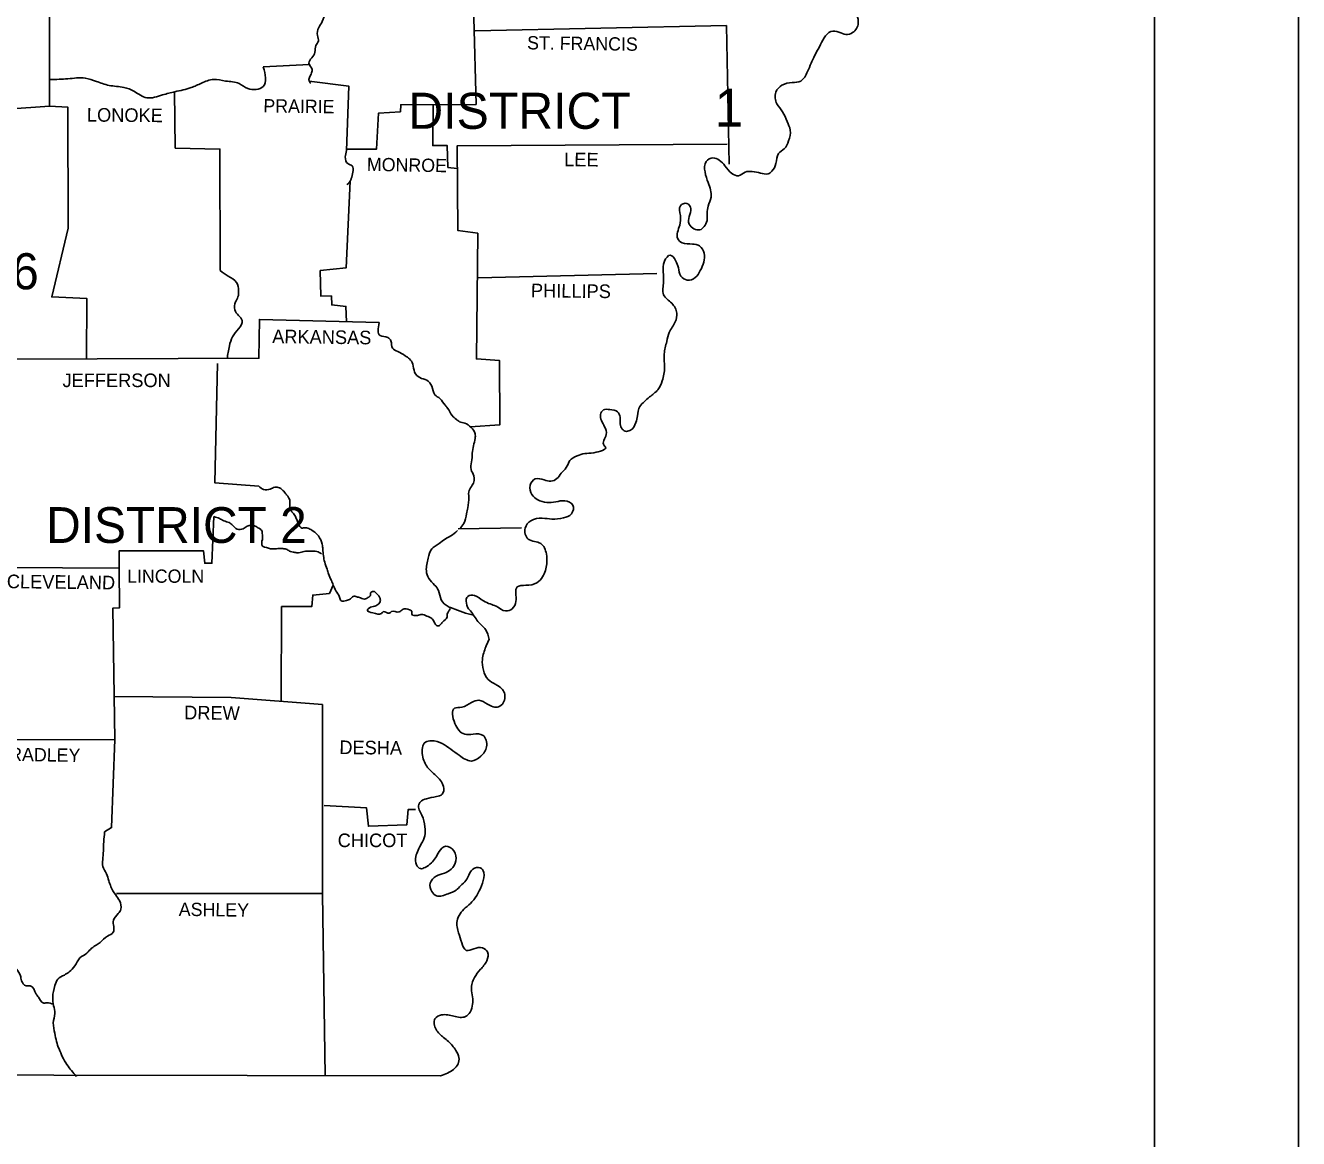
# Model space of a CAD drawing. Extents: x 1374139 to 1377472, y 1168351 to 1170484.
# Drawn here: x 1377052.4 to 1377472.1, y 1169657.2 to 1170024.3 of the extents above; entities that cross this region are included whole.
import ezdxf

# ---------------------------------------------------------------- set-up
doc = ezdxf.new("R2010")
doc.units = 0
for name, color, linetype in [('26', 7, 'Continuous'), ('6', 7, 'Continuous'), ('Default', 7, 'Continuous')]:
    doc.layers.add(name, color=color, linetype=linetype)

msp = doc.modelspace()

# ---------------------------------------------------------------- linework, layer by layer
at = {"layer": '26'}
msp.add_lwpolyline([(1374138.74, 1170484.1), (1377472.14, 1170484.1), (1377472.14, 1168350.73), (1374138.74, 1168350.73)], close=True, dxfattribs=at)
at = {"layer": '6'}
msp.add_line((1377424.61, 1168390.56), (1377424.61, 1170445.16), dxfattribs=at)
at = {"layer": 'Default'}
msp.add_line((1377195.01, 1169858.31), (1377215.9, 1169858.63), dxfattribs=at)
for points in [[(1377053.43, 1170236.17), (1377053.64, 1170211.32), (1377051.86, 1170211.22), (1377052.18, 1170185.22), (1377044.87, 1170184.18), (1377045.49, 1170177.18), (1377048, 1170173.94), (1377047.79, 1170165.7), (1377033.59, 1170165.17), (1377033.07, 1170152.44), (1377020.12, 1170152.02), (1377019.5, 1170136.57), (1377020.23, 1170135.31), (1377020.54, 1170110.67), (1377042.88, 1170109.21), (1377042.57, 1170054.19), (1377060.32, 1170053.66), (1377060.32, 1169997.7), (1377046.33, 1169996.66), (1377045.29, 1169984.34), (1377021.79, 1169984.23)], [(1377199.4, 1170055.44), (1377200.96, 1169998.22), (1377176.11, 1169998.12), (1377176.01, 1169995.82), (1377168.81, 1169995.4), (1377168.18, 1169983.5), (1377158.28, 1169983.5)], [(1377200.65, 1170022.55), (1377283.55, 1170024.22)], [(1377283.55, 1170024.22), (1377284.39, 1169978.49)], [(1377283.55, 1170024.22), (1377284.39, 1169978.49)], [(1377283.55, 1170024.22), (1377284.39, 1169978.49)], [(1377283.55, 1170024.22), (1377284.39, 1169978.49)], [(1377283.55, 1170024.22), (1377284.39, 1169978.49)], [(1377283.55, 1170024.22), (1377284.39, 1169978.49)], [(1377283.55, 1170024.22), (1377284.39, 1169978.49)], [(1377283.55, 1170024.22), (1377284.39, 1169978.49)], [(1377130.8, 1170010.65), (1377146.04, 1170011.38)], [(1377145.94, 1170005.95), (1377158.99, 1170004.28), (1377158.26, 1169982.98)], [(1377101.56, 1170002.5), (1377101.77, 1169983.81), (1377116.49, 1169983.5), (1377116.6, 1169943.41)], [(1377060.32, 1169997.7), (1377066.38, 1169997.28), (1377066.48, 1169957.4), (1377061.05, 1169934.74), (1377072.64, 1169934.22), (1377072.53, 1169914.26)], [(1377186.77, 1169998.16), (1377186.66, 1169984.65), (1377191.46, 1169984.65), (1377191.67, 1169977.45), (1377194.76, 1169977.13)], [(1377199.05, 1169891.94), (1377208.8, 1169892.56), (1377208.69, 1169913.76), (1377201.07, 1169914.28), (1377201.49, 1169955.73), (1377194.91, 1169956.67), (1377194.7, 1169984.55), (1377283.76, 1169985.17)], [(1377159.41, 1169972.96), (1377158.16, 1169944.35), (1377149.59, 1169943.41), (1377149.8, 1169934.95), (1377153.25, 1169935.06), (1377153.35, 1169932.13), (1377158.05, 1169931.61), (1377158.2, 1169926.57)], [(1377201.7, 1169941.01), (1377260.58, 1169942.47)], [(1377169.01, 1169926.28), (1377129.55, 1169927.33), (1377129.34, 1169914.49), (1377049.46, 1169914.17)], [(1377115.66, 1169912.82), (1377114.82, 1169873.45), (1377129.34, 1169872.31)], [(1377114.51, 1169862.28), (1377113.88, 1169846.93), (1377111.48, 1169846.93), (1377111.07, 1169851.01), (1377083.29, 1169851.01), (1377083.32, 1169845.26)], [(1377046.12, 1169845.47), (1377083.08, 1169845.26)], [(1377083.32, 1169845.26), (1377083.4, 1169832.21), (1377081.2, 1169832.11), (1377081.83, 1169788.78)], [(1377153.87, 1169839.73), (1377152.62, 1169836.91), (1377147.09, 1169836.39), (1377146.77, 1169832.63), (1377136.86, 1169832.63), (1377136.75, 1169801.41)], [(1377192.51, 1169832.32), (1377194.85, 1169831.4), (1377197.52, 1169830.47), (1377200.07, 1169829.82)], [(1377081.52, 1169802.98), (1377120.25, 1169802.66), (1377150.32, 1169800.37)], [(1377150.32, 1169800.37), (1377150.32, 1169737.93), (1377151.16, 1169677.9)], [(1377034.64, 1169788.67), (1377081.83, 1169788.78)], [(1377081.83, 1169788.78), (1377080.79, 1169759.75), (1377078.49, 1169758.29)], [(1377150.85, 1169767.06), (1377164.84, 1169766.23), (1377165.46, 1169760.17), (1377178.1, 1169760.59), (1377178.62, 1169765.7), (1377181.02, 1169765.7)], [(1376806.39, 1169762.99), (1376806.6, 1169678.52), (1377189.27, 1169677.9)], [(1377082.46, 1169738.04), (1377150.32, 1169738.04)]]:
    msp.add_lwpolyline(points, dxfattribs=at)
for points in [[(1377159.2, 1170067.55), (1377158.68, 1170064.11), (1377156.69, 1170063.17), (1377154.4, 1170060.87), (1377153.87, 1170058.78), (1377152, 1170057.95), (1377150.22, 1170055.75), (1377149.07, 1170052.72), (1377149.07, 1170049.59), (1377149.8, 1170046.04), (1377152.41, 1170045.1), (1377153.67, 1170043.01), (1377153.46, 1170040.82), (1377155.96, 1170039.36), (1377156.38, 1170038.11), (1377155.96, 1170036.75), (1377154.81, 1170032.89), (1377154.92, 1170030.28), (1377154.71, 1170029.13), (1377151.89, 1170028.4), (1377150.22, 1170025.58), (1377149.07, 1170023.59), (1377148.65, 1170020.98), (1377148.97, 1170019.1), (1377148.13, 1170017.64), (1377147.82, 1170015.45), (1377146.77, 1170013.57), (1377145.83, 1170011.8), (1377146.88, 1170009.71), (1377146.57, 1170008.25), (1377145.94, 1170005.95), (1377146.46, 1170005.22)], [(1377322.5, 1170063.37), (1377322.92, 1170060.35), (1377321.14, 1170057.11), (1377320.52, 1170053.87), (1377320.83, 1170050.64), (1377317.49, 1170048.86), (1377314.56, 1170046.77), (1377316.23, 1170044.27), (1377319.37, 1170041.97), (1377322.5, 1170040.2), (1377324.48, 1170038.42), (1377325.01, 1170034.14), (1377325.53, 1170031.43), (1377326.57, 1170027.67), (1377326.99, 1170025.06), (1377325.11, 1170021.92), (1377322.92, 1170021.3), (1377320.62, 1170022.03), (1377317.91, 1170022.24), (1377315.71, 1170020.15), (1377314.15, 1170017.23), (1377312.58, 1170014.3), (1377311.43, 1170011.8), (1377310.28, 1170009.08), (1377307.99, 1170005.95), (1377305.17, 1170005.43), (1377301.83, 1170004.59), (1377299.84, 1170002.29), (1377300.16, 1169998.43), (1377302.03, 1169995.82), (1377303.5, 1169992.58), (1377304.54, 1169989.77), (1377304.02, 1169986.22), (1377302.56, 1169983.61), (1377300.68, 1169982.04), (1377299.84, 1169978.7), (1377298.48, 1169976.19), (1377297.23, 1169975.36), (1377294.73, 1169975.57), (1377292.01, 1169976.09), (1377289.71, 1169975.88), (1377287.52, 1169974.73), (1377285.33, 1169975.46), (1377283.03, 1169977.97), (1377281.15, 1169979.85), (1377279.06, 1169980.58), (1377276.87, 1169979.43), (1377276.45, 1169975.98), (1377277.5, 1169972.43), (1377278.44, 1169967.63), (1377277.5, 1169964.71), (1377277.18, 1169959.9)], [(1377060.53, 1170006.47), (1377066.38, 1170006.68), (1377072.12, 1170006.89), (1377075.77, 1170005.84), (1377079.95, 1170004.49), (1377084.86, 1170003.86), (1377088.3, 1170002.5), (1377092.38, 1170000.42), (1377097.6, 1170001.36), (1377101.67, 1170002.4), (1377106.99, 1170003.76), (1377110.44, 1170005.22), (1377114.41, 1170006.47), (1377118.37, 1170005.95), (1377122.86, 1170005.11), (1377125.68, 1170003.44), (1377130.8, 1170004.17), (1377130.8, 1170010.65)], [(1377158.26, 1169982.98), (1377157.84, 1169980.89), (1377158.68, 1169978.7), (1377160.14, 1169977.97), (1377160.35, 1169975.88), (1377159.83, 1169973.79), (1377159.41, 1169972.96), (1377158.47, 1169971.7)], [(1377277.18, 1169959.9), (1377274.78, 1169956.88), (1377271.23, 1169958.76), (1377271.23, 1169961.26), (1377271.76, 1169963.87), (1377270.5, 1169965.54), (1377268.31, 1169964.81), (1377268.31, 1169961.58), (1377268.1, 1169958.44), (1377267.47, 1169953.95), (1377268.94, 1169952.6), (1377272.28, 1169952.18), (1377274.68, 1169951.55), (1377276.14, 1169949.15), (1377276.04, 1169946.23), (1377274.89, 1169943.41), (1377273.22, 1169941.11), (1377270.61, 1169940.28), (1377268.52, 1169941.63), (1377267.68, 1169944.35), (1377266.74, 1169946.75), (1377264.97, 1169948.52), (1377263.09, 1169946.54), (1377262.67, 1169942.89), (1377262.78, 1169939.75), (1377262.78, 1169935.47), (1377265.49, 1169932.65), (1377267.16, 1169929.42), (1377266.64, 1169926.49), (1377264.66, 1169923.05), (1377263.82, 1169920.02), (1377262.98, 1169915.95), (1377263.09, 1169911.46), (1377262.36, 1169907.07), (1377260.9, 1169904.15), (1377258.18, 1169901.75), (1377256.41, 1169900.18), (1377254.95, 1169898.62), (1377254.21, 1169895.48), (1377253.69, 1169893.29), (1377251.71, 1169890.68), (1377250.14, 1169890.47), (1377248.89, 1169891.52), (1377248.47, 1169893.29), (1377248.47, 1169895.07), (1377247.64, 1169896.84), (1377245.03, 1169897.57), (1377242.94, 1169897.47), (1377242, 1169896.01), (1377243.36, 1169891.93), (1377243.88, 1169889.32), (1377243.15, 1169885.77), (1377243.56, 1169885.36), (1377239.81, 1169883.37), (1377236.78, 1169883.06), (1377234.27, 1169882.33), (1377231.87, 1169880.76), (1377230.72, 1169878.47), (1377229.05, 1169876.59), (1377227.59, 1169874.81), (1377225.61, 1169873.98), (1377223.41, 1169874.39), (1377220.49, 1169874.71), (1377218.82, 1169872.62), (1377219.34, 1169869.59), (1377221.32, 1169867.82), (1377224.25, 1169866.98), (1377227.28, 1169867.19), (1377230.2, 1169867.5), (1377232.91, 1169866.04), (1377232.39, 1169863.22), (1377229.78, 1169861.86), (1377225.92, 1169861.45), (1377222.79, 1169861.76), (1377219.03, 1169860.92), (1377217.15, 1169858.52), (1377218.19, 1169854.87), (1377222.26, 1169853.41), (1377224.14, 1169849.96), (1377224.25, 1169846.73), (1377222.89, 1169842.44), (1377221.01, 1169840.46), (1377217.36, 1169839.63), (1377214.54, 1169839.1), (1377214.12, 1169834.3), (1377212.87, 1169831.9), (1377210.67, 1169831.17), (1377207.54, 1169832.73), (1377205.66, 1169833.47), (1377203.37, 1169834.51), (1377200.44, 1169836.28), (1377198.25, 1169835.97), (1377198.88, 1169831.38), (1377199.08, 1169831.17), (1377201.59, 1169827.72), (1377204.1, 1169825.01), (1377205.25, 1169821.77)], [(1377116.6, 1169943.41), (1377119.21, 1169941.63), (1377121.92, 1169939.54), (1377122.66, 1169936.73), (1377122.45, 1169934.74), (1377121.61, 1169933.07), (1377121.4, 1169930.46), (1377122.66, 1169928.58), (1377123.8, 1169927.02), (1377122.66, 1169924.2), (1377120.67, 1169921.59), (1377119.63, 1169918.66), (1377118.9, 1169914.28)], [(1377169.01, 1169926.28), (1377169.33, 1169922), (1377171.83, 1169921.38), (1377172.88, 1169920.23), (1377173.4, 1169917.83), (1377175.17, 1169916.78), (1377177.58, 1169915.32), (1377179.04, 1169914.28), (1377180.08, 1169912.61), (1377180.71, 1169909.89), (1377182.38, 1169908.12), (1377184.68, 1169907.28), (1377186.35, 1169905.3), (1377187.39, 1169902.48), (1377189.06, 1169901.23), (1377190.73, 1169899.03), (1377191.57, 1169898.09), (1377193.03, 1169895.59), (1377194.49, 1169894.34), (1377195.53, 1169893.6), (1377197.21, 1169893.08), (1377199.29, 1169891.73), (1377200.65, 1169889.64), (1377200.65, 1169888.07), (1377200.13, 1169885.67), (1377199.71, 1169883.16), (1377199.5, 1169880.34), (1377199.29, 1169877.84), (1377200.23, 1169875.75), (1377199.71, 1169872.62), (1377198.67, 1169870.95), (1377198.56, 1169868.65), (1377198.25, 1169865.21), (1377197.83, 1169863.22), (1377196.89, 1169859.99), (1377195.53, 1169858.31)], [(1377129.34, 1169872.31), (1377130.9, 1169871.26), (1377133.1, 1169871.37), (1377134.56, 1169871.99), (1377135.71, 1169871.89), (1377137.27, 1169870.95), (1377138.32, 1169869.7), (1377139.05, 1169868.76), (1377139.57, 1169867.29), (1377139.57, 1169865.94), (1377140.09, 1169864.06), (1377140.72, 1169863.33), (1377141.55, 1169861.97), (1377142.08, 1169860.72), (1377142.39, 1169859.88), (1377143.54, 1169858.52), (1377144.58, 1169858.63), (1377145.52, 1169858.52), (1377146.77, 1169857.79), (1377148.65, 1169856.33), (1377148.97, 1169855.91), (1377150.22, 1169853.2), (1377150.43, 1169851.53), (1377150.64, 1169849.34), (1377151.06, 1169847.25), (1377151.89, 1169844.95), (1377152.31, 1169843.38), (1377153.25, 1169841.19), (1377153.87, 1169839.73), (1377154.71, 1169837.85), (1377155.96, 1169835.76), (1377156.48, 1169834.51), (1377158.26, 1169834.61), (1377159.51, 1169835.14), (1377160.45, 1169835.97), (1377161.6, 1169835.87), (1377162.85, 1169835.45), (1377164.52, 1169835.14), (1377165.57, 1169835.76), (1377166.09, 1169836.18), (1377166.2, 1169837.12), (1377167.13, 1169837.64), (1377168.18, 1169836.91), (1377169.33, 1169835.24), (1377169.33, 1169834.2), (1377168.91, 1169833.57), (1377167.55, 1169832.73), (1377165.67, 1169832.11), (1377165.15, 1169831.38), (1377166.93, 1169830.54), (1377169.74, 1169830.33), (1377170.48, 1169830.96), (1377172.36, 1169830.44), (1377173.09, 1169830.96), (1377175.59, 1169830.85), (1377176.74, 1169831.69), (1377179.04, 1169831.59), (1377179.77, 1169831.06), (1377179.77, 1169830.12), (1377181.65, 1169829.71), (1377183.01, 1169830.02), (1377184.78, 1169829.5), (1377186.35, 1169828.66), (1377187.18, 1169827.51), (1377188.23, 1169826.26), (1377189.17, 1169826.57), (1377189.9, 1169827.51), (1377191.46, 1169829.18), (1377191.46, 1169830.23), (1377191.88, 1169830.96), (1377192.4, 1169832)], [(1377114.51, 1169862.28), (1377116.39, 1169861.66), (1377117.75, 1169860.92), (1377119.52, 1169860.3), (1377120.67, 1169859.46), (1377122.24, 1169858.11), (1377124.12, 1169858.31), (1377125.47, 1169859.15), (1377126.83, 1169859.36), (1377127.88, 1169859.25), (1377129.02, 1169858.63), (1377130.28, 1169857.69), (1377130.49, 1169856.33), (1377130.49, 1169854.76), (1377130.49, 1169852.57), (1377131.22, 1169852.26), (1377133.83, 1169851.63), (1377135.6, 1169851.74), (1377137.27, 1169851.74), (1377138.63, 1169851.42), (1377139.78, 1169850.8), (1377140.61, 1169850.59), (1377141.87, 1169850.38), (1377142.91, 1169850.48), (1377144.69, 1169850.9), (1377145.73, 1169850.9), (1377147.4, 1169850.9), (1377148.45, 1169850.8), (1377150.01, 1169849.96)], [(1377194.8, 1169857.69), (1377192.61, 1169855.91), (1377190.73, 1169854.87), (1377188.75, 1169853.41), (1377186.35, 1169851.63), (1377185.2, 1169848.6), (1377184.57, 1169844.43), (1377185.41, 1169841.92), (1377187.29, 1169839.73), (1377188.54, 1169837.95), (1377189.48, 1169834.82), (1377191.78, 1169832.63), (1377192.51, 1169832.32)], [(1377205.25, 1169821.77), (1377204.2, 1169819.37), (1377203.05, 1169815.19), (1377203.37, 1169811.64), (1377204.93, 1169808.62), (1377207.44, 1169806.95), (1377210.15, 1169804.54), (1377209.94, 1169800.89), (1377208.38, 1169799.53), (1377204.72, 1169800.47), (1377201.9, 1169801.72), (1377199.5, 1169800.99), (1377196.27, 1169799.43), (1377193.86, 1169799.11), (1377193.97, 1169794.1), (1377197.21, 1169790.55), (1377200.02, 1169790.55), (1377203.26, 1169790.14), (1377204.41, 1169786.38), (1377202.53, 1169783.24), (1377199.4, 1169781.68), (1377195.43, 1169783.56), (1377192.61, 1169785.54), (1377189.79, 1169787.42), (1377186.24, 1169788.36), (1377184.26, 1169787.94), (1377183.32, 1169783.56), (1377184.99, 1169779.59), (1377187.7, 1169776.88), (1377190.21, 1169773.33), (1377189.79, 1169770.72), (1377187.91, 1169769.98), (1377184.57, 1169769.25), (1377182.59, 1169768.21), (1377182.07, 1169767.37), (1377183.11, 1169763.82), (1377184.05, 1169759.96), (1377184.05, 1169757.04), (1377182.9, 1169754.32), (1377181.13, 1169750.15), (1377181.33, 1169747.43), (1377182.59, 1169746.18), (1377184.15, 1169746.6), (1377186.24, 1169748.06), (1377187.6, 1169749.73), (1377188.75, 1169751.82), (1377190.94, 1169753.59), (1377193.66, 1169752.03), (1377194.28, 1169748.79), (1377192.72, 1169745.97), (1377190.52, 1169744.72), (1377187.81, 1169743.67), (1377185.82, 1169741.38), (1377186.35, 1169738.66), (1377187.91, 1169737.2), (1377191.78, 1169737.93), (1377194.39, 1169739.08), (1377195.85, 1169740.54), (1377197.62, 1169742.32), (1377198.56, 1169744.09), (1377199.92, 1169745.97), (1377202.32, 1169746.49), (1377203.47, 1169744.93), (1377203.05, 1169741.38), (1377201.59, 1169738.04), (1377199.61, 1169735.22), (1377197.41, 1169733.23), (1377194.7, 1169728.95), (1377195.22, 1169724.98), (1377196.27, 1169721.75), (1377197.73, 1169719.24), (1377200.23, 1169719.76), (1377203.05, 1169720.08), (1377204.72, 1169718.72), (1377204.51, 1169715.8), (1377202.43, 1169712.98), (1377200.44, 1169710.26), (1377199.4, 1169706.5), (1377199.82, 1169703.89), (1377199.82, 1169701.49), (1377198.98, 1169698.88), (1377197.52, 1169697.42), (1377193.66, 1169697.52), (1377189.58, 1169697.94), (1377187.39, 1169696.69), (1377187.81, 1169693.14), (1377190.21, 1169690.53), (1377191.88, 1169689.17), (1377194.28, 1169686.25), (1377195.33, 1169683.85), (1377195.01, 1169681.76), (1377193.55, 1169679.98), (1377189.27, 1169677.9)], [(1377078.49, 1169758.29), (1377078.18, 1169755.05), (1377078.07, 1169752.03), (1377077.86, 1169749.1), (1377077.86, 1169746.91), (1377079.12, 1169744.51), (1377079.85, 1169742.21), (1377080.58, 1169740.23), (1377082.04, 1169737.62), (1377083.4, 1169735.63), (1377083.81, 1169732.81), (1377082.98, 1169731.35), (1377081.41, 1169729.16), (1377081.31, 1169725.19), (1377079.43, 1169723.94), (1377077.03, 1169721.85), (1377075.67, 1169720.91), (1377074.21, 1169719.97), (1377072.64, 1169718.3), (1377070.34, 1169716.74), (1377068.67, 1169714.13), (1377066.79, 1169712.14), (1377065.23, 1169711.1), (1377063.04, 1169709.74), (1377062.1, 1169707.65), (1377061.37, 1169703.79), (1377061.68, 1169700.97), (1377062.1, 1169698.46), (1377061.57, 1169695.33), (1377062.1, 1169691.89), (1377062.62, 1169689.17), (1377063.45, 1169686.77), (1377064.6, 1169684.06), (1377066.06, 1169681.55), (1377069.2, 1169677.69)], [(1376974.39, 1169734.17), (1376976.06, 1169735.32), (1376977.63, 1169735.95), (1376979.19, 1169735.63), (1376980.86, 1169735.42), (1376982.33, 1169735.63), (1376984.21, 1169735.32), (1376985.77, 1169734.38), (1376987.55, 1169733.65), (1376989.32, 1169733.65), (1376990.89, 1169733.65), (1376992.24, 1169732.71), (1376994.75, 1169732.81), (1376996.84, 1169733.65), (1376998.93, 1169734.28), (1377001.75, 1169734.59), (1377004.25, 1169732.81), (1377006.03, 1169731.35), (1377007.49, 1169729.68), (1377008.53, 1169727.8), (1377009.68, 1169726.76), (1377011.56, 1169726.03), (1377013.02, 1169725.71), (1377014.8, 1169725.19), (1377015.74, 1169724.78), (1377016.57, 1169722.79), (1377017.93, 1169720.08), (1377020.54, 1169719.14), (1377023.78, 1169720.39), (1377026.39, 1169721.12), (1377028.27, 1169721.75), (1377029.42, 1169722.16), (1377030.46, 1169722.27), (1377030.15, 1169722.48), (1377031.4, 1169722.79), (1377032.55, 1169721.96), (1377033.28, 1169720.81), (1377034.53, 1169719.14), (1377035.68, 1169717.68), (1377036.83, 1169717.15), (1377037.98, 1169717.78), (1377039.54, 1169717.26), (1377040.9, 1169716.74), (1377042.47, 1169716.32), (1377043.82, 1169716.21), (1377045.6, 1169715.8), (1377046.96, 1169715.06), (1377048.21, 1169714.33), (1377049.46, 1169712.98), (1377050.72, 1169710.89), (1377051.13, 1169709.22), (1377052.59, 1169707.55), (1377053.95, 1169707.55), (1377055.94, 1169704.83), (1377056.67, 1169703.79), (1377058.23, 1169701.91), (1377059.38, 1169701.91), (1377061.57, 1169701.49)]]:
    msp.add_spline(points, degree=3, dxfattribs=at)

# ---------------------------------------------------------------- texts
for s, height, rotation, p in [('ST. FRANCIS', 4.3845, 359.2216, (1377217.77, 1170016.39)), ('PRAIRIE', 4.386, 359.2116, (1377130.8, 1169995.61)), ('LONOKE', 4.49, 359.4974, (1377072.64, 1169992.58)), ('MONROE', 4.384, 359.0331, (1377164.94, 1169976.3)), ('LEE', 4.49, 359.4327, (1377229.99, 1169977.86)), ('PHILLIPS', 4.489, 359.318, (1377219.03, 1169934.64)), ('ARKANSAS', 4.489, 359.2678, (1377133.72, 1169919.5)), ('CLEVELAND', 4.49, 359.3377, (1377046.23, 1169838.69)), ('DREW', 4.489, 359.2258, (1377104.7, 1169795.46)), ('BRADLEY', 4.384, 359.1449, (1377043.09, 1169781.78)), ('DESHA', 4.489, 359.3704, (1377155.86, 1169783.98)), ('ASHLEY', 4.386, 359.2361, (1377102.92, 1169730.62))]:
    msp.add_text(s, height=height, rotation=rotation, dxfattribs=at).set_placement(p)
for s, height, p in [('DISTRICT', 11.903, (1377178.62, 1169990.18)), ('1', 12.53, (1377279.69, 1169990.91)), ('DISTRICT 6', 11.903, (1376970.11, 1169937.25)), ('JEFFERSON', 4.49, (1377064.6, 1169904.99)), ('DISTRICT 2', 11.798, (1377059.22, 1169853.61)), ('LINCOLN', 4.385, (1377085.9, 1169840.46)), ('CHICOT', 4.49, (1377155.34, 1169753.28))]:
    msp.add_text(s, height=height, dxfattribs=at).set_placement(p)

doc.saveas('drawing.dxf')
